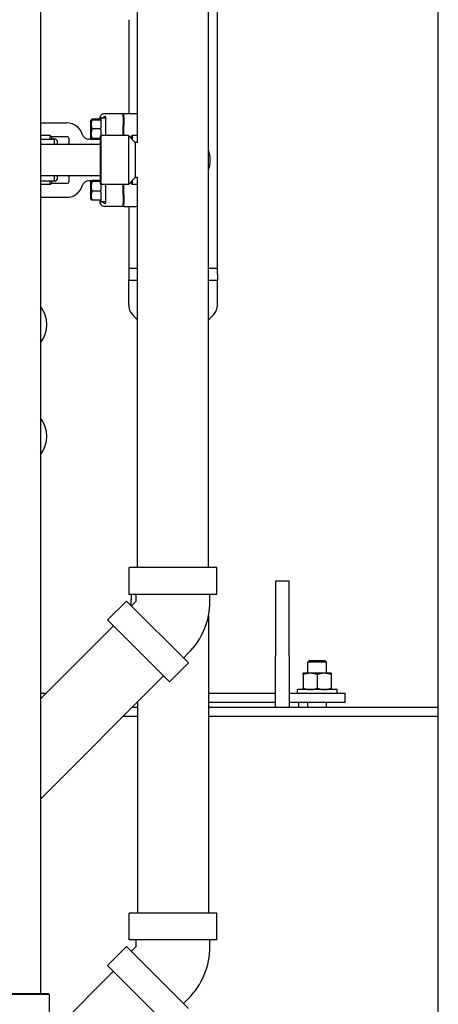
# Model space of a CAD drawing. Header units: inches. Extents: x 24 to 1128, y -69 to 748.
# Tile 332 of 656: x 469 to 480, y 641 to 667. Entities that reach past the tile are written whole.
import ezdxf

# ---------------------------------------------------------------- set-up
doc = ezdxf.new("R2010")
doc.units = ezdxf.units.IN
doc.header["$LTSCALE"] = 32
doc.header["$MEASUREMENT"] = 0
doc.layers.add('Dimension (ANSI)', color=7, linetype='Continuous', lineweight=25)
doc.layers.add('Visible (ANSI)', color=7, linetype='Continuous', lineweight=30)
doc.styles.add('Note Text (ANSI)', font='tahoma.ttf')
doc.dimstyles.new('SB Fraction-16 (ANSI)', dxfattribs={"dimscale": 32, "dimtxt": 0.125, "dimasz": 0.098425, "dimexe": 0.125, "dimexo": 0.0625, "dimgap": 0.031496, "dimtad": 0, "dimtih": 1, "dimtoh": 1, "dimdec": 4, "dimrnd": 1e-08, "dimzin": 0, "dimdsep": 46, "dimlunit": 5, "dimtxsty": 'Note Text (ANSI)', "dimcen": 0.09, "dimdle": 0.393701, "dimclrd": 256, "dimclre": 256, "dimclrt": 256, "dimadec": 0, "dimazin": 3, "dimtfac": 0.96, "dimtofl": 0, "dimtmove": 0, "dimatfit": 3, "dimfxl": 1, "dimfrac": 2, "dimtolj": 1, "dimtzin": 12, "dimlwd": -1, "dimlwe": -1, "dimarcsym": 0})

# ---------------------------------------------------------------- blocks, each defined once
blk = doc.blocks.new('*D18')
at = {"layer": 'Defpoints', "color": 0, "transparency": 16777216}
for p in [(480.281, 692.669), (328.474, 544.669), (480.281, 544.669)]:
    blk.add_point(p, dxfattribs=at)
at = {"layer": 'Dimension (ANSI)', "transparency": 16777216}
for p, q in [((478.281, 692.669), (324.474, 692.669)), ((328.474, 689.519), (328.474, 626.768)), ((328.474, 547.818), (328.474, 620.569)), ((478.281, 544.669), (324.474, 544.669))]:
    blk.add_line(p, q, dxfattribs=at)
for points in [[(327.949, 689.519), (328.999, 689.519), (328.474, 692.669)], [(327.949, 547.818), (328.999, 547.818), (328.474, 544.669)]]:
    blk.add_solid(points, dxfattribs=at)
at = {"layer": 'Dimension (ANSI)', "transparency": 16777216, "insert": (324.372, 625.76), "char_height": 4, "attachment_point": 1, "style": 'Note Text (ANSI)'}
blk.add_mtext('\\A1;148', dxfattribs=at)

msp = doc.modelspace()

# ---------------------------------------------------------------- linework, layer by layer
at = {"layer": 'Visible (ANSI)'}
for p, q in [((480.28063, 544.66853), (480.28063, 692.66853)), ((469.60127, 681.59815), (469.60127, 640.98303)), ((472.20877, 663.81654), (472.20877, 681.06625)), ((474.10877, 652.41029), (474.10877, 681.06647)), ((474.34627, 681.05379), (474.34627, 660.45061)), ((471.97127, 667.11529), (471.97127, 664.59154)), ((471.82127, 664.59154), (471.3208, 664.59154)), ((471.8369, 664.59154), (471.82127, 664.57586)), ((471.82127, 664.50976), (471.82127, 664.59154)), ((471.8369, 664.50976), (471.8369, 664.59154)), ((472.16038, 664.59154), (471.8369, 664.59154)), ((469.60127, 664.34779), (470.30377, 664.34779)), ((470.94627, 664.37904), (470.96237, 664.41125)), ((470.94627, 664.37904), (470.94627, 663.94154)), ((470.96237, 664.41125), (470.97482, 664.43614)), ((471.19002, 664.44787), (470.98123, 664.44787)), ((471.19002, 664.42192), (470.98123, 664.42192)), ((471.20391, 664.42533), (471.20391, 664.51007)), ((471.22127, 664.47279), (471.22127, 664.45234)), ((471.34627, 664.47279), (471.22127, 664.47279)), ((471.22127, 664.43319), (471.22127, 664.21003)), ((471.34627, 664.49588), (471.34627, 664.52307)), ((471.34627, 664.49588), (471.34627, 664.44181)), ((471.34627, 664.42637), (471.34627, 664.28035)), ((471.82127, 664.50976), (471.82127, 664.2825)), ((471.8369, 664.50976), (471.8369, 664.2825)), ((471.19002, 664.18545), (470.98123, 664.18545)), ((471.22127, 664.16488), (471.22127, 664.00092)), ((471.82127, 664.00404), (471.82127, 664.2825)), ((471.8369, 664.00404), (471.8369, 664.2825)), ((469.86252, 664.00404), (469.60127, 664.00404)), ((469.60127, 663.90779), (469.97627, 663.90779)), ((469.86252, 663.90779), (469.86252, 664.00404)), ((469.89377, 663.97279), (469.86252, 664.00404)), ((469.89377, 663.97279), (469.89377, 663.90779)), ((470.30377, 663.97279), (469.89377, 663.97279)), ((469.98995, 663.91029), (469.89377, 663.91029)), ((469.97627, 663.76779), (469.97627, 663.90779)), ((470.05245, 663.76779), (470.05245, 663.84779)), ((470.36627, 663.76779), (470.36627, 663.91029)), ((470.95391, 663.90861), (470.90051, 663.90861)), ((470.94627, 663.94154), (470.96237, 663.90934)), ((470.96237, 663.90934), (470.96266, 663.90877)), ((471.19002, 663.92382), (470.98123, 663.92382)), ((471.19002, 663.89866), (470.98123, 663.89866)), ((471.20877, 663.98842), (471.2244, 664.00404)), ((471.20877, 662.70717), (471.20877, 663.98842)), ((471.95877, 664.00404), (471.2244, 664.00404)), ((471.2244, 664.00404), (471.2244, 662.69154)), ((471.95877, 664.00404), (471.95877, 662.69154)), ((472.14627, 663.81654), (471.95877, 664.00404)), ((472.03377, 663.97279), (472.06502, 664.00404)), ((472.03377, 663.92904), (472.03377, 663.97279)), ((472.06502, 664.00404), (472.06502, 663.89779)), ((472.20877, 664.00404), (472.06502, 664.00404)), ((472.14627, 663.81654), (472.14627, 662.87904)), ((472.20877, 663.81654), (472.14627, 663.81654)), ((471.20877, 663.76779), (469.60127, 663.76779)), ((471.20877, 662.92779), (469.60127, 662.92779)), ((469.60127, 662.78779), (469.97627, 662.78779)), ((469.86252, 662.69154), (469.86252, 662.78779)), ((469.89377, 662.78779), (469.89377, 662.72279)), ((469.98995, 662.78529), (469.89377, 662.78529)), ((469.97627, 662.78779), (469.97627, 662.92779)), ((470.05245, 662.84779), (470.05245, 662.92779)), ((470.36627, 662.78529), (470.36627, 662.92779)), ((470.95391, 662.78697), (470.90051, 662.78697)), ((470.94627, 662.75404), (470.96237, 662.78625)), ((470.94627, 662.75404), (470.94627, 662.31654)), ((471.19002, 662.79692), (470.98123, 662.79692)), ((471.19002, 662.77176), (470.98123, 662.77176)), ((472.14627, 662.87904), (471.95877, 662.69154)), ((472.03377, 662.72279), (472.03377, 662.76654)), ((472.06502, 662.79779), (472.06502, 662.69154)), ((472.20877, 662.87904), (472.14627, 662.87904)), ((472.20877, 652.41029), (472.20877, 662.87904)), ((469.86252, 662.69154), (469.60127, 662.69154)), ((469.89377, 662.72279), (469.86252, 662.69154)), ((470.30377, 662.72279), (469.89377, 662.72279)), ((471.19002, 662.51013), (470.98123, 662.51013)), ((471.20877, 662.70717), (471.2244, 662.69154)), ((471.22127, 662.69467), (471.22127, 662.5307)), ((471.22127, 662.48555), (471.22127, 662.26239)), ((471.95877, 662.69154), (471.2244, 662.69154)), ((471.82127, 662.41308), (471.82127, 662.69154)), ((471.8369, 662.41308), (471.8369, 662.69154)), ((472.03377, 662.72279), (472.06502, 662.69154)), ((472.20877, 662.69154), (472.06502, 662.69154)), ((469.60127, 662.34779), (470.30377, 662.34779)), ((470.94627, 662.31654), (470.96237, 662.28434)), ((471.19002, 662.27366), (470.98123, 662.27366)), ((471.20391, 662.18551), (471.20391, 662.27025)), ((471.22127, 662.24324), (471.22127, 662.22279)), ((471.34627, 662.22279), (471.22127, 662.22279)), ((471.34627, 662.41524), (471.34627, 662.26921)), ((471.34627, 662.25377), (471.34627, 662.1997)), ((471.82127, 662.41308), (471.82127, 662.18582)), ((471.8369, 662.41308), (471.8369, 662.18582)), ((471.82127, 662.10404), (471.3208, 662.10404)), ((471.34627, 662.17251), (471.34627, 662.1997)), ((471.82127, 662.10404), (471.82127, 662.18582)), ((471.8369, 662.10404), (471.82127, 662.11973)), ((471.8369, 662.10404), (471.8369, 662.18582)), ((471.8369, 662.10404), (472.16038, 662.10404)), ((471.97127, 662.10404), (471.97127, 660.45061)), ((471.97127, 660.45061), (471.96877, 660.1123)), ((471.97127, 660.45061), (472.20877, 660.45061)), ((471.97127, 660.45061), (472.20877, 660.45061)), ((474.10877, 660.45061), (474.34627, 660.45061)), ((474.10877, 660.45061), (474.34627, 660.45061)), ((474.34627, 660.45061), (474.34877, 660.1123)), ((472.20877, 660.1123), (471.96877, 660.1123)), ((471.96877, 659.45656), (471.96877, 660.1123)), ((472.20877, 660.1123), (471.96877, 660.1123)), ((474.34877, 660.1123), (474.10877, 660.1123)), ((474.34877, 660.1123), (474.10877, 660.1123)), ((474.34877, 659.45656), (474.34877, 660.1123)), ((474.33427, 652.41029), (471.98327, 652.41029)), ((471.98327, 651.69229), (471.98327, 652.41029)), ((474.33427, 651.69229), (474.33427, 652.41029)), ((475.90563, 652.04353), (475.90563, 650.04353)), ((476.28063, 652.04353), (475.90563, 652.04353)), ((476.28063, 650.04353), (476.28063, 652.04353)), ((474.33427, 651.69229), (471.98327, 651.69229)), ((472.03063, 651.69229), (472.03063, 651.54353)), ((472.16877, 651.51036), (472.16877, 651.69229)), ((474.14877, 651.51036), (474.14877, 651.69229)), ((471.90896, 651.51289), (471.40126, 651.00518)), ((471.90896, 651.51289), (473.57137, 649.85048)), ((472.03063, 651.39122), (472.03063, 651.54353)), ((472.16877, 651.51036), (472.04013, 651.38172)), ((474.10877, 651.11438), (474.10877, 643.14073)), ((471.40126, 651.00518), (473.06367, 649.34278)), ((469.60127, 648.88629), (471.56071, 650.84573)), ((473.56884, 650.11029), (473.4402, 649.98165)), ((473.57137, 649.85048), (473.06367, 649.34278)), ((475.90563, 648.66853), (475.90563, 650.04353)), ((476.28063, 650.04353), (476.28063, 648.66853)), ((476.82782, 649.91853), (476.78063, 649.87276)), ((477.28063, 649.87276), (476.78063, 649.87276)), ((476.78063, 649.57533), (476.78063, 649.87276)), ((476.82782, 649.91853), (477.23344, 649.91853)), ((477.23344, 649.91853), (477.28063, 649.87276)), ((477.28063, 649.57533), (477.28063, 649.87276)), ((476.84313, 649.57533), (476.65563, 649.57533)), ((476.65563, 649.54184), (476.65563, 649.17082)), ((477.21813, 649.57533), (476.84313, 649.57533)), ((477.03063, 649.54184), (477.03063, 649.17082)), ((477.40563, 649.57533), (477.21813, 649.57533)), ((477.40563, 649.54184), (477.40563, 649.17082)), ((469.60127, 646.19929), (472.90421, 649.50223)), ((469.60127, 649.04353), (469.75851, 649.04353)), ((474.10877, 649.04353), (475.90563, 649.04353)), ((476.28063, 649.04353), (477.78063, 649.04353)), ((477.56188, 649.13733), (476.49938, 649.13733)), ((476.49938, 649.04353), (476.49938, 649.13733)), ((477.56188, 649.04353), (477.56188, 649.13733)), ((477.78063, 648.79353), (477.78063, 649.04353)), ((472.20877, 648.79353), (472.19551, 648.79353)), ((472.20877, 648.80679), (472.20877, 643.14073)), ((475.90563, 648.79353), (474.10877, 648.79353)), ((477.78063, 648.79353), (476.28063, 648.79353)), ((476.53063, 648.79353), (476.53063, 648.66853)), ((476.78063, 648.66853), (476.78063, 648.79353)), ((477.28063, 648.66853), (477.28063, 648.79353)), ((472.07051, 648.66853), (472.20877, 648.66853)), ((474.10877, 648.66853), (480.28063, 648.66853)), ((472.20877, 648.41853), (471.82051, 648.41853)), ((480.28063, 648.41853), (474.10877, 648.41853)), ((474.33427, 643.14073), (471.98327, 643.14073)), ((471.98327, 642.42273), (471.98327, 643.14073)), ((474.33427, 642.42273), (474.33427, 643.14073)), ((474.33427, 642.42273), (471.98327, 642.42273)), ((472.16877, 642.2408), (472.16877, 642.42273)), ((474.14877, 642.2408), (474.14877, 642.42273)), ((471.90896, 642.24333), (471.40126, 641.73563)), ((471.90896, 642.24333), (473.57137, 640.58092)), ((472.16877, 642.2408), (472.04013, 642.11216)), ((471.40126, 641.73563), (473.06367, 640.07322)), ((471.56071, 641.57617), (469.80515, 639.82061)), ((469.83752, 640.95178), (468.52502, 640.95178)), ((468.55627, 640.98303), (469.80627, 640.98303)), ((469.80627, 640.98303), (469.83752, 640.95178)), ((469.83752, 640.95178), (469.83752, 640.27753)), ((473.56884, 640.84073), (473.4402, 640.71209))]:
    msp.add_line(p, q, dxfattribs=at)
for centre, radius, start, end in [((470.30377, 663.91029), 0.4375, 15.01817, 90), ((469.98995, 663.84779), 0.0625, 0, 90), ((470.30377, 663.91029), 0.0625, 0, 90), ((470.90051, 664.09611), 0.1875, 197.296617, 270), ((470.95391, 664.15861), 0.25, 270, 272.01441), ((473.34627, 663.34779), 0.8125, 339.794776, 20.205224), ((469.98995, 662.84779), 0.0625, 270, 0), ((470.30377, 662.78529), 0.0625, 270, 0), ((470.90051, 662.59947), 0.1875, 90, 162.703383), ((470.95391, 662.53697), 0.25, 87.98559, 90), ((470.30377, 662.78529), 0.4375, 270, 344.98183), ((468.95627, 658.93279), 0.8125, 322.546318, 37.453682), ((472.34377, 659.45656), 0.375, 180, 222.481033), ((473.97377, 659.45656), 0.375, 317.518967, 0), ((473.15877, 660.20287), 1.48008, 222.481033, 230.069662), ((473.15877, 660.20287), 1.48008, 309.930338, 317.518967), ((468.95627, 655.93279), 0.8125, 322.546318, 37.453682), ((472.16877, 651.51036), 1.98, 315, 0), ((472.16877, 642.2408), 1.98, 315, 0)]:
    msp.add_arc(centre, radius, start, end, dxfattribs=at)
for centre, major_axis, ratio, start_param, end_param in [((471.32175, 664.46606), (-0.08906, 0.08906), 0.99243251, 5.50158524, 6.71403506), ((472.16046, 664.46606), (-0.01094, 0.125), 0.99616574, 5.79875333, 6.19625176), ((471.19002, 664.48381), (0, 0.03595), 0.86933348, 3.14159265, 3.60217473), ((471.19002, 664.45462), (0, -0.0327), 0.95555331, 0, 1.22414955), ((471.19002, 664.1886), (0.03125, 0), 0.10063878, 4.71238898, 5.93653853), ((471.19002, 663.89426), (0.03125, 0), 0.94587531, 0.92729522, 1.57079633), ((471.19002, 663.86596), (0, 0.0327), 0.95555331, 5.6396842, 6.28318531), ((471.19002, 662.82962), (0, -0.0327), 0.95555331, 0, 0.64350111), ((471.19002, 662.80132), (0.03125, 0), 0.94587531, 4.71238898, 5.35589009), ((471.19002, 662.50699), (0.03125, 0), 0.10063878, 0.34664678, 1.57079633), ((471.19002, 662.24096), (0, 0.0327), 0.95555331, 5.05903576, 6.28318531), ((471.32175, 662.22952), (-0.08906, -0.08906), 0.99243251, 5.85233555, 7.06478537), ((472.16046, 662.22952), (-0.01094, -0.125), 0.99616574, 0.08693355, 0.48443198)]:
    msp.add_ellipse(centre, major_axis=major_axis, ratio=ratio, start_param=start_param, end_param=end_param, dxfattribs=at)
for points, weights in [([(470.98123, 664.42192), (470.94515, 664.30368), (470.98123, 664.18545)], [1.04422863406, 1.20577136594, 1.04422863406]), ([(470.96237, 664.41125), (470.96486, 664.41621), (470.98123, 664.42192)], [1.12285543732, 1.11183872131, 1.04422863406]), ([(470.98123, 664.44787), (470.97104, 664.43063), (470.96631, 664.41518)], [1.04422863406, 1.08531429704, 1.10550107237]), ([(470.98123, 664.18545), (470.94515, 664.05464), (470.98123, 663.92382)], [1.04422863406, 1.20577136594, 1.04422863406]), ([(471.34627, 664.28035), (471.34627, 664.15404), (471.34627, 664.02919)], [0.999993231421, 0.999912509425, 0.999914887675]), ([(470.98123, 663.92382), (470.94515, 663.91124), (470.98123, 663.89866)], [1.04422863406, 1.20577136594, 1.04422863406]), ([(470.98123, 662.79692), (470.94515, 662.78434), (470.98123, 662.77176)], [1.04422863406, 1.20577136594, 1.04422863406]), ([(470.98123, 662.77176), (470.94515, 662.64095), (470.98123, 662.51013)], [1.04422863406, 1.20577136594, 1.04422863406]), ([(470.98123, 662.51013), (470.94515, 662.3919), (470.98123, 662.27366)], [1.04422863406, 1.20577136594, 1.04422863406]), ([(471.34627, 662.66639), (471.34627, 662.54154), (471.34627, 662.41524)], [0.999914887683, 0.999912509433, 0.999993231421]), ([(470.98123, 662.27366), (470.96486, 662.27937), (470.96237, 662.28434)], [1.04422863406, 1.11183872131, 1.12285543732]), ([(476.65563, 649.54184), (476.65563, 649.57533), (476.65563, 649.57533)], [1, 1.0379548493, 1]), ([(476.84313, 649.57533), (476.75611, 649.57533), (476.65563, 649.54184)], [1, 1.0379548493, 1]), ([(477.03063, 649.54184), (476.93015, 649.57533), (476.84313, 649.57533)], [1, 1.0379548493, 1]), ([(477.21813, 649.57533), (477.13111, 649.57533), (477.03063, 649.54184)], [1, 1.0379548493, 1]), ([(477.40563, 649.54184), (477.30515, 649.57533), (477.21813, 649.57533)], [1, 1.0379548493, 1]), ([(477.40563, 649.57533), (477.40563, 649.57533), (477.40563, 649.54184)], [1, 1.0379548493, 1]), ([(476.65563, 649.17082), (476.75611, 649.13733), (476.84313, 649.13733)], [1, 1.0379548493, 1]), ([(476.65563, 649.13733), (476.65563, 649.13733), (476.65563, 649.17082)], [1, 1.0379548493, 1]), ([(476.84313, 649.13733), (476.93015, 649.13733), (477.03063, 649.17082)], [1, 1.0379548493, 1]), ([(477.03063, 649.17082), (477.13111, 649.13733), (477.21813, 649.13733)], [1, 1.0379548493, 1]), ([(477.21813, 649.13733), (477.30515, 649.13733), (477.40563, 649.17082)], [1, 1.0379548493, 1]), ([(477.40563, 649.17082), (477.40563, 649.13733), (477.40563, 649.13733)], [1, 1.0379548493, 1])]:
    msp.add_rational_spline(points, weights, degree=2, dxfattribs=at)
for points in [[(471.20391, 664.51007), (471.20391, 664.49043), (471.20674, 664.47031), (471.21152, 664.45177)], [(471.21941, 664.44351), (471.22079, 664.44673), (471.22127, 664.44977), (471.22127, 664.45234)], [(471.22127, 664.43319), (471.22127, 664.43671), (471.22079, 664.44029), (471.21941, 664.44351)], [(471.34627, 664.44181), (471.34604, 664.43684), (471.34604, 664.43168), (471.34627, 664.42637)], [(471.21941, 664.18753), (471.22079, 664.19512), (471.22127, 664.20289), (471.22127, 664.21003)], [(471.22127, 664.16488), (471.22127, 664.17211), (471.22079, 664.17993), (471.21941, 664.18753)], [(471.21941, 662.50805), (471.22079, 662.51565), (471.22127, 662.52347), (471.22127, 662.5307)], [(471.22127, 662.48555), (471.22127, 662.49269), (471.22079, 662.50046), (471.21941, 662.50805)], [(471.21152, 662.24382), (471.20674, 662.22528), (471.20391, 662.20516), (471.20391, 662.18551)], [(471.21941, 662.25207), (471.22079, 662.2553), (471.22127, 662.25887), (471.22127, 662.26239)], [(471.22127, 662.24324), (471.22127, 662.24581), (471.22079, 662.24885), (471.21941, 662.25207)], [(471.34627, 662.26921), (471.34604, 662.2639), (471.34604, 662.25874), (471.34627, 662.25377)]]:
    msp.add_open_spline(points, degree=3, dxfattribs=at)
for points, knots in [([(471.26387, 664.47279), (471.27383, 664.48632), (471.28661, 664.49721), (471.31259, 664.51266), (471.32882, 664.51928), (471.34627, 664.52307)], [0.723886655, 0.723886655, 0.723886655, 0.723886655, 0.911661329, 0.911661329, 1.08359589, 1.08359589, 1.08359589, 1.08359589]), ([(471.34627, 664.02919), (471.3423, 664.0235), (471.33862, 664.01784), (471.33356, 664.00969), (471.33187, 664.00688), (471.3302, 664.00404)], [1.3958264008, 1.3958264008, 1.3958264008, 1.3958264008, 1.4471762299, 1.4471762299, 1.4736069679, 1.4736069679, 1.4736069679, 1.4736069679]), ([(471.3302, 662.69154), (471.33184, 662.68875), (471.3335, 662.686), (471.33854, 662.67785), (471.34226, 662.67214), (471.34627, 662.66639)], [0.8777503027, 0.8777503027, 0.8777503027, 0.8777503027, 0.9036600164, 0.9036600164, 0.955506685, 0.955506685, 0.955506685, 0.955506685]), ([(471.34627, 662.17251), (471.32827, 662.17642), (471.31154, 662.18335), (471.28581, 662.19907), (471.27352, 662.20968), (471.26387, 662.22279)], [1.273393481, 1.273393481, 1.273393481, 1.273393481, 1.451341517, 1.451341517, 1.633134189, 1.633134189, 1.633134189, 1.633134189])]:
    msp.add_open_spline(points, degree=3, knots=knots, dxfattribs=at)

# ---------------------------------------------------------------- dimensions: what is measured, and where the dimension line sits
at = {"layer": 'Dimension (ANSI)'}
dim = msp.add_linear_dim(base=(328.47435, 544.66853), p1=(480.28063, 692.66853), p2=(480.28063, 544.66853), angle=90, dimstyle='SB Fraction-16 (ANSI)', override={"dimgap": 0.031496, "dimdec": 4, "dimtol": 0, "dimlim": 0, "dimtp": 0, "dimtm": 0, "dimtdec": 2, "dimatfit": 1}, dxfattribs=at)
dim.commit()
dim.dimension.update_dxf_attribs({"geometry": '*D18', "text_midpoint": (328.47435, 623.66853), "dimtype": 160})

doc.saveas('drawing.dxf')
